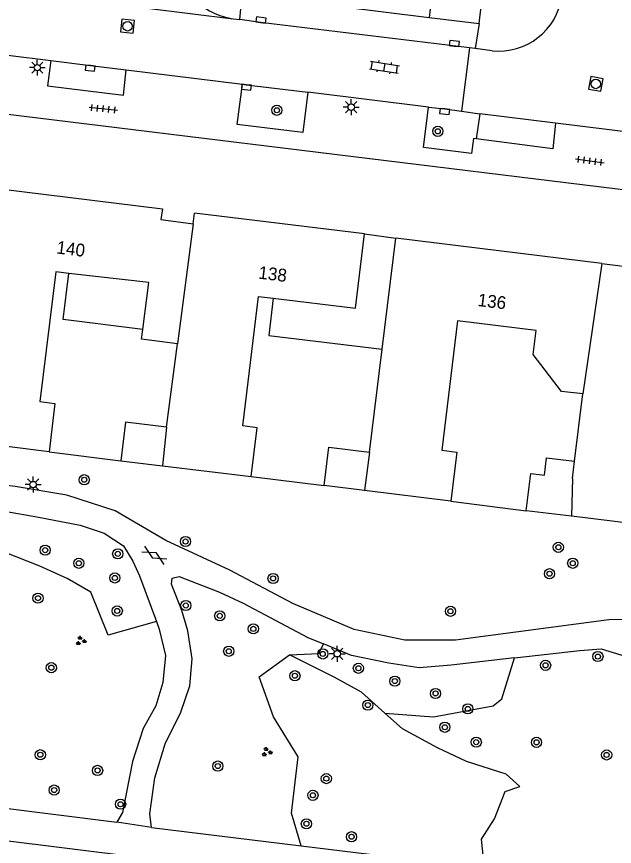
# Model space of a CAD drawing. Extents: x 131000 to 133014, y 396499 to 399001.
# Drawn here: x 131469 to 131515.9, y 396747.9 to 396813.1 of the extents above; entities that cross this region are included whole.
import ezdxf

# ---------------------------------------------------------------- set-up
doc = ezdxf.new("R2010")
doc.units = 0
for name, color, linetype in [('gg-afsc-erfafscheiding', 7, 'Continuous'), ('gg-anno-huisnummerreeks BGT', 7, 'Continuous'), ('gg-bbg-bijgebouw', 7, 'Continuous'), ('gg-bbg-gedigitaliseerde bebouwing', 7, 'Continuous'), ('gg-bbg-gedigitaliseerde bijgebouw', 7, 'Continuous'), ('gg-bbg-hoofdgebouw', 7, 'Continuous'), ('gg-bbg-luifel en loopbrug', 7, 'Continuous'), ('gg-bbg-tussenscheiding', 7, 'Continuous'), ('gg-knt-verharding', 7, 'Continuous'), ('gg-knt-verharding nz', 7, 'Continuous'), ('gt-grn-groengrens', 7, 'Continuous'), ('gt-grn-weggrens', 7, 'Continuous'), ('gt-symb-boom', 7, 'Continuous'), ('gt-symb-gesloten verharding', 7, 'Continuous'), ('gt-symb-groenvak', 7, 'Continuous'), ('gt-symb-klinker verharding', 7, 'Continuous'), ('gt-symb-kolk', 7, 'Continuous'), ('gt-symb-lichtmast', 7, 'Continuous'), ('gt-symb-rioolschacht', 7, 'Continuous'), ('gt-symb-tegel verharding', 7, 'Continuous')]:
    doc.layers.add(name, color=color, linetype=linetype)

# ---------------------------------------------------------------- blocks, each defined once
blk = doc.blocks.new('gt0-BOOM')
at = {"layer": 'gt-symb-boom'}
for radius in [0.4, 0.2]:
    blk.add_circle((0, 0), radius, dxfattribs=at)
blk = doc.blocks.new('gt0-KOLK')
at = {"layer": 'gt-symb-kolk'}
blk.add_lwpolyline([(0, 0), (0.375, 0), (0.375, 0.4), (-0.375, 0.4), (-0.375, 0), (0, 0)], dxfattribs=at)
blk = doc.blocks.new('gt0-TEG1')
at = {"layer": 'gt-symb-tegel verharding'}
for p, q in [((-1.125, 0), (1.125, 0)), ((-0.9, -0.25), (-0.9, 0.25)), ((-0.45, -0.25), (-0.45, 0.25)), ((0, -0.25), (0, 0.25)), ((0.45, -0.25), (0.45, 0.25)), ((0.9, -0.25), (0.9, 0.25))]:
    blk.add_line(p, q, dxfattribs=at)
blk = doc.blocks.new('gt0-LMAST')
at = {"layer": 'gt-symb-lichtmast'}
for p, q in [((-0.182, 0.173), (-0.447, 0.438)), ((-0.005, 0.246), (-0.005, 0.621)), ((0.172, 0.173), (0.437, 0.438)), ((-0.255, -0.004), (-0.63, -0.004)), ((-0.182, -0.181), (-0.447, -0.446)), ((-0.005, -0.254), (-0.005, -0.629)), ((0.437, -0.446), (0.172, -0.181)), ((0.245, -0.004), (0.62, -0.004))]:
    blk.add_line(p, q, dxfattribs=at)
blk.add_circle((-0.005, -0.004), 0.25, dxfattribs=at)
blk = doc.blocks.new('gt0-RS')
at = {"layer": 'gt-symb-rioolschacht'}
blk.add_lwpolyline([(-0.5, -0.5), (0.5, -0.5), (0.5, 0.5), (-0.5, 0.5)], close=True, dxfattribs=at)
blk.add_circle((0, 0), 0.375, dxfattribs=at)
blk = doc.blocks.new('gt0-KL1')
at = {"layer": 'gt-symb-klinker verharding'}
for p, q in [((-1.15, 0.3), (1.15, 0.3)), ((-1, -0.3), (-1, 0.3)), ((-0.5, 0.3), (-0.5, 0.45)), ((0, -0.3), (0, 0.3)), ((0.5, 0.3), (0.5, 0.45)), ((1, -0.3), (1, 0.3)), ((-1.15, -0.3), (1.15, -0.3)), ((-0.5, -0.45), (-0.5, -0.3)), ((0.5, -0.45), (0.5, -0.3))]:
    blk.add_line(p, q, dxfattribs=at)
blk = doc.blocks.new('gt0-GRVAK')
at = {"layer": 'gt-symb-groenvak'}
for p, q in [((-0.11, 0.189), (-0.228, 0.24)), ((-0.182, 0.153), (0.088, 0.153)), ((-0.091, 0.211), (-0.156, 0.322)), ((-0.047, 0.214), (-0.047, 0.393)), ((-0.004, 0.211), (0.061, 0.322)), ((0.015, 0.189), (0.133, 0.24)), ((0.262, -0.052), (0.197, 0.059)), ((0.305, -0.049), (0.305, 0.13)), ((0.349, -0.052), (0.414, 0.059)), ((-0.245, -0.228), (-0.363, -0.177)), ((-0.318, -0.264), (-0.047, -0.264)), ((-0.226, -0.206), (-0.291, -0.095)), ((-0.183, -0.203), (-0.183, -0.024)), ((-0.139, -0.206), (-0.074, -0.095)), ((-0.12, -0.228), (-0.002, -0.177)), ((0.243, -0.074), (0.125, -0.023)), ((0.17, -0.11), (0.441, -0.11)), ((0.368, -0.074), (0.486, -0.023))]:
    blk.add_line(p, q, dxfattribs=at)
blk = doc.blocks.new('gt0-GESVH1')
at = {"layer": 'gt-symb-gesloten verharding'}
for p, q in [((-0.992, -0.261), (0.008, 0.239)), ((0.008, -0.261), (-0.992, 0.239)), ((0.008, 0.239), (1.008, -0.261)), ((1.008, 0.239), (0.008, -0.261))]:
    blk.add_line(p, q, dxfattribs=at)

msp = doc.modelspace()

# ---------------------------------------------------------------- linework, layer by layer
at = {"layer": 'gg-afsc-erfafscheiding'}
for p, q in [((131471.51, 396778.89), (131477.15, 396778.2)), ((131487.39, 396776.96), (131493.12, 396776.25))]:
    msp.add_line(p, q, dxfattribs=at)
at = {"layer": 'gg-bbg-bijgebouw'}
for p, q in [((131477.15, 396778.2), (131480.423, 396777.804)), ((131509.01, 396774.27), (131509.37, 396777.19)), ((131496.286, 396775.862), (131493.12, 396776.25)), ((131512.55, 396773.834), (131509.01, 396774.27))]:
    msp.add_line(p, q, dxfattribs=at)
for points in [[(131480.74, 396780.83), (131477.52, 396781.22), (131477.15, 396778.2)], [(131493.12, 396776.25), (131493.49, 396779.26), (131496.68, 396778.87)]]:
    msp.add_lwpolyline(points, dxfattribs=at)
at = {"layer": 'gg-bbg-gedigitaliseerde bebouwing'}
for p, q in [((131473.065, 396792.911), (131472.03, 396793.03)), ((131480.74, 396780.83), (131481.596, 396787.368))]:
    msp.add_line(p, q, dxfattribs=at)
for points in [[(131478.871, 396788.51), (131479.352, 396792.19), (131473.065, 396792.911)], [(131481.596, 396787.368), (131478.77, 396787.737), (131478.871, 396788.51)]]:
    msp.add_lwpolyline(points, dxfattribs=at)
at = {"layer": 'gg-bbg-gedigitaliseerde bijgebouw'}
msp.add_lwpolyline([(131509.37, 396777.19), (131510.439, 396777.059), (131510.607, 396778.429), (131512.797, 396778.16)], dxfattribs=at)
at = {"layer": 'gg-bbg-hoofdgebouw'}
for p, q in [((131467.11, 396799.62), (131480.41, 396797.98)), ((131482.828, 396796.81), (131482.94, 396797.64)), ((131496.29, 396796.02), (131482.94, 396797.64)), ((131497.675, 396786.946), (131498.75, 396795.67)), ((131514.957, 396793.682), (131498.75, 396795.67)), ((131496.68, 396778.87), (131497.675, 396786.946)), ((131512.797, 396778.16), (131513.44, 396783.44)), ((131480.423, 396777.804), (131487.39, 396776.96)), ((131503.07, 396775.03), (131496.286, 396775.862)), ((131519.16, 396773.02), (131512.55, 396773.834))]:
    msp.add_line(p, q, dxfattribs=at)
for points in [[(131480.41, 396797.98), (131480.298, 396797.15), (131482.828, 396796.81)], [(131489.128, 396790.959), (131495.58, 396790.18), (131496.29, 396796.02)], [(131471.51, 396778.89), (131464.62, 396779.75), (131466.593, 396795.495)], [(131514.957, 396793.682), (131517.861, 396793.313), (131518.033, 396794.704), (131523.027, 396794.087), (131522.855, 396792.695), (131528.037, 396792.055)], [(131472.03, 396793.03), (131470.78, 396782.85), (131471.97, 396782.7), (131471.51, 396778.89)], [(131487.39, 396776.96), (131487.85, 396780.79), (131486.73, 396780.93), (131487.96, 396791.1), (131489.128, 396790.959)], [(131513.44, 396783.44), (131511.78, 396783.64), (131509.56, 396786.54), (131509.79, 396788.43), (131503.6, 396789.19), (131502.36, 396779.02), (131503.54, 396778.87), (131503.07, 396775.03)]]:
    msp.add_lwpolyline(points, dxfattribs=at)
at = {"layer": 'gg-bbg-luifel en loopbrug'}
msp.add_line((131496.29, 396796.02), (131498.75, 396795.67), dxfattribs=at)
for points in [[(131478.871, 396788.51), (131472.618, 396789.278), (131473.065, 396792.911)], [(131489.128, 396790.959), (131488.769, 396788.04), (131497.675, 396786.946)]]:
    msp.add_lwpolyline(points, dxfattribs=at)
at = {"layer": 'gg-bbg-tussenscheiding'}
for p, q in [((131482.828, 396796.81), (131481.596, 396787.368)), ((131514.957, 396793.682), (131513.44, 396783.44)), ((131480.74, 396780.83), (131480.423, 396777.804)), ((131496.68, 396778.87), (131496.286, 396775.862)), ((131512.63, 396776.79), (131512.797, 396778.16)), ((131512.63, 396776.79), (131512.55, 396773.834))]:
    msp.add_line(p, q, dxfattribs=at)
at = {"layer": 'gg-knt-verharding'}
for p, q in [((131491.023, 396814.297), (131501.386, 396813.001)), ((131485.971, 396812.911), (131486.49, 396812.849)), ((131501.386, 396813.001), (131505.297, 396812.532)), ((131505.297, 396812.532), (131504.996, 396810.56)), ((131504.545, 396810.615), (131503.911, 396805.645)), ((131504.996, 396810.56), (131504.545, 396810.615)), ((131468.275, 396810.042), (131471.636, 396809.619)), ((131506.314, 396810.394), (131504.996, 396810.56)), ((131477.567, 396808.9), (131486.698, 396807.76)), ((131501.321, 396805.956), (131491.841, 396807.132)), ((131467.833, 396805.477), (131524.324, 396798.546)), ((131503.911, 396805.645), (131505.352, 396805.449)), ((131505.352, 396805.449), (131505.074, 396803.471)), ((131511.304, 396804.71), (131505.352, 396805.449)), ((131518.905, 396803.761), (131511.304, 396804.71)), ((131361.43, 396761.6), (131524.516, 396741.383)), ((131465.34, 396751.243), (131476.84, 396749.82)), ((131479.56, 396749.39), (131476.84, 396749.82)), ((131479.56, 396749.39), (131491.322, 396747.96)), ((131491.322, 396747.96), (131505.728, 396746.209))]:
    msp.add_line(p, q, dxfattribs=at)
for points in [[(131505.297, 396812.532), (131505.669, 396815.651), (131501.732, 396816.161), (131501.386, 396813.001)], [(131486.49, 396812.849), (131486.682, 396814.821), (131486.758, 396814.812)], [(131471.636, 396809.619), (131471.379, 396807.63), (131477.343, 396806.894), (131477.567, 396808.9)], [(131491.841, 396807.132), (131491.439, 396803.965), (131486.296, 396804.592), (131486.698, 396807.76)], [(131486.698, 396807.76), (131487.031, 396807.731), (131491.841, 396807.132)], [(131505.074, 396803.471), (131504.864, 396803.498), (131504.704, 396802.327), (131500.929, 396802.789), (131501.321, 396805.956)], [(131501.321, 396805.956), (131502.614, 396805.822), (131503.911, 396805.645)], [(131511.304, 396804.71), (131511.094, 396802.702), (131505.074, 396803.471)], [(131527.48, 396765.21), (131522.04, 396765.8), (131515.5, 396765.7), (131503.45, 396764.11), (131499.45, 396764.1), (131495.47, 396764.94), (131490.65, 396766.99), (131485.72, 396769.6), (131480.69, 396771.94), (131476.7, 396774.27), (131472.91, 396775.48), (131468.85, 396776.17), (131465.92, 396776.52), (131462.89, 396777.14), (131461.67, 396777.72), (131460.44, 396778.58)], [(131468.169, 396774.199), (131470.55, 396773.8), (131473.95, 396773.14), (131475.83, 396772.5), (131477.36, 396771.5), (131478.1, 396770.32), (131478.62, 396769.16), (131479.939, 396765.579)], [(131479.56, 396749.39), (131479.42, 396750.47), (131479.82, 396753.28), (131480.64, 396755.97), (131481.87, 396758.44), (131482.57, 396760.53), (131482.74, 396762.64), (131482.4, 396764.84), (131481.93, 396766.43), (131481.13, 396768.49), (131481.19, 396768.98), (131481.74, 396769.11), (131484.89, 396767.87), (131486.76, 396767.02), (131491.84, 396764.32), (131493.06, 396763.817)], [(131479.939, 396765.579), (131480.16, 396764.98), (131480.66, 396762.89), (131480.45, 396760.78), (131479.89, 396758.96), (131478.9, 396757.16), (131478.07, 396754.57), (131477.27, 396750.58), (131476.84, 396749.82)], [(131508.084, 396762.716), (131503.1, 396762.15), (131500.58, 396761.94), (131498.2, 396762.3), (131495.26, 396762.91), (131493.06, 396763.817)], [(131508.084, 396762.716), (131513.22, 396763.3), (131514.89, 396763.42), (131516.78, 396762.86), (131518.83, 396760.55), (131520.27, 396758.59), (131521.41, 396756.75), (131521.71, 396755.03), (131521.69, 396753.43), (131522.39, 396751.03), (131523.36, 396749.66), (131525.377, 396748.729)]]:
    msp.add_lwpolyline(points, dxfattribs=at)
for centre, radius, start, end in [((131486.632, 396818.03), 5.162, 176.22377, 262.63796), ((131506.839, 396815.389), 5.022, 263.99411, 351.76018)]:
    msp.add_arc(centre, radius, start, end, dxfattribs=at)
at = {"layer": 'gg-knt-verharding nz'}
for points in [[(131504.545, 396810.615), (131488.133, 396812.614), (131486.49, 396812.849)], [(131471.636, 396809.619), (131474.763, 396809.228), (131477.567, 396808.9)]]:
    msp.add_lwpolyline(points, dxfattribs=at)
at = {"layer": 'gt-grn-groengrens'}
msp.add_line((131503.07, 396775.03), (131509.01, 396774.27), dxfattribs=at)
for points in [[(131479.939, 396765.579), (131476.158, 396764.491), (131474.782, 396767.878), (131472.915, 396768.953), (131470.766, 396769.914), (131467.79, 396771.09)], [(131490.392, 396762.957), (131492.711, 396763.07), (131493.06, 396763.817)], [(131491.322, 396747.96), (131490.562, 396750.514), (131491.083, 396754.948), (131489.148, 396758.093), (131488.013, 396761.213), (131490.392, 396762.957)], [(131497.881, 396758.376), (131496.048, 396760.016), (131493.899, 396761.204), (131490.392, 396762.957)], [(131497.881, 396758.376), (131501.704, 396758.093), (131506.398, 396758.942), (131507.077, 396759.507), (131508.084, 396762.716)], [(131505.728, 396746.209), (131505.493, 396748.478), (131506.512, 396750.062), (131507.36, 396752.211), (131508.491, 396752.607), (131507.416, 396753.568), (131504.306, 396754.587), (131502.043, 396755.661), (131499.272, 396757.132), (131497.881, 396758.376)]]:
    msp.add_lwpolyline(points, dxfattribs=at)
at = {"layer": 'gt-grn-weggrens'}
msp.add_line((131469.922, 396814.904), (131485.971, 396812.911), dxfattribs=at)

# ---------------------------------------------------------------- block references
at = {"layer": 'gt-symb-boom'}
for p in [(131489.408, 396805.72), (131502.052, 396804.067), (131511.527, 396771.397), (131476.901, 396770.887), (131512.656, 396770.144), (131510.834, 396769.324), (131489.108, 396768.952), (131470.634, 396767.405), (131482.246, 396766.827), (131484.916, 396766.018), (131503.046, 396766.374), (131487.557, 396764.991), (131485.624, 396763.233), (131493.015, 396763.025), (131514.637, 396762.818), (131510.527, 396762.129), (131490.827, 396761.311), (131495.813, 396761.896), (131498.678, 396760.889), (131501.878, 396759.921), (131496.556, 396759.004), (131504.411, 396758.708), (131502.607, 396757.266), (131505.077, 396756.096), (131509.815, 396756.08), (131470.817, 396755.106), (131515.323, 396755.09), (131484.769, 396754.215), (131475.318, 396753.876), (131493.294, 396753.23), (131471.902, 396752.335), (131492.243, 396751.92), (131477.125, 396751.219), (131491.726, 396749.685), (131495.277, 396748.665)]:
    msp.add_blockref('gt0-BOOM', p, dxfattribs=at)
for p, rotation in [((131474.271, 396776.704), 82.99574075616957), ((131482.23, 396771.85), 82.99574075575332), ((131471.201, 396771.171), 82.99574075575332), ((131473.845, 396770.142), 82.99574075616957), ((131476.676, 396768.989), 82.99574075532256), ((131476.863, 396766.397), 82.99574075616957), ((131471.682, 396761.944), 82.99574075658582)]:
    msp.add_blockref('gt0-BOOM', p, dxfattribs=dict(at, rotation=rotation))
at = {"layer": 'gt-symb-gesloten verharding', "rotation": -30.25643716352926}
msp.add_blockref('gt0-GESVH1', (131479.775, 396770.777), dxfattribs=at)
at = {"layer": 'gt-symb-groenvak'}
for p in [(131473.991, 396764.054), (131488.608, 396755.321)]:
    msp.add_blockref('gt0-GRVAK', p, dxfattribs=at)
at = {"layer": 'gt-symb-klinker verharding', "rotation": -8.9726266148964}
msp.add_blockref('gt0-KL1', (131497.862, 396809.097), dxfattribs=at)
at = {"layer": 'gt-symb-kolk'}
for p, rotation in [((131488.133, 396812.614), -6.947410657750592), ((131503.33, 396810.765), -7.0549481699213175), ((131474.763, 396809.228), 172.87498365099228), ((131487.031, 396807.731), 174.95083353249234), ((131502.614, 396805.822), 174.08992967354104)]:
    msp.add_blockref('gt0-KOLK', p, dxfattribs=dict(at, rotation=rotation))
at = {"layer": 'gt-symb-lichtmast'}
for p in [(131470.587, 396809.073), (131495.253, 396805.969), (131494.152, 396763.04)]:
    msp.add_blockref('gt0-LMAST', p, dxfattribs=at)
at = {"layer": 'gt-symb-lichtmast', "rotation": 90}
msp.add_blockref('gt0-LMAST', (131470.249, 396776.329), dxfattribs=at)
at = {"layer": 'gt-symb-rioolschacht'}
for p, rotation in [((131477.672, 396812.32), 83.57125224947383), ((131514.471, 396807.789), 169.80279442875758)]:
    msp.add_blockref('gt0-RS', p, dxfattribs=dict(at, rotation=rotation))
at = {"layer": 'gt-symb-tegel verharding'}
for p, rotation in [((131475.765, 396805.836), -5.9100703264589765), ((131514, 396801.749), -7.409184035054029)]:
    msp.add_blockref('gt0-TEG1', p, dxfattribs=dict(at, rotation=rotation))

# ---------------------------------------------------------------- texts
at = {"layer": 'gg-anno-huisnummerreeks BGT'}
for s, rotation, p in [('140', 353, (131472.052, 396794.476)), ('138', 353.1, (131487.916, 396792.503)), ('136', 353, (131505.148, 396790.352))]:
    msp.add_text(s, height=1, rotation=rotation, dxfattribs=at).set_placement(p)

doc.saveas('drawing.dxf')
